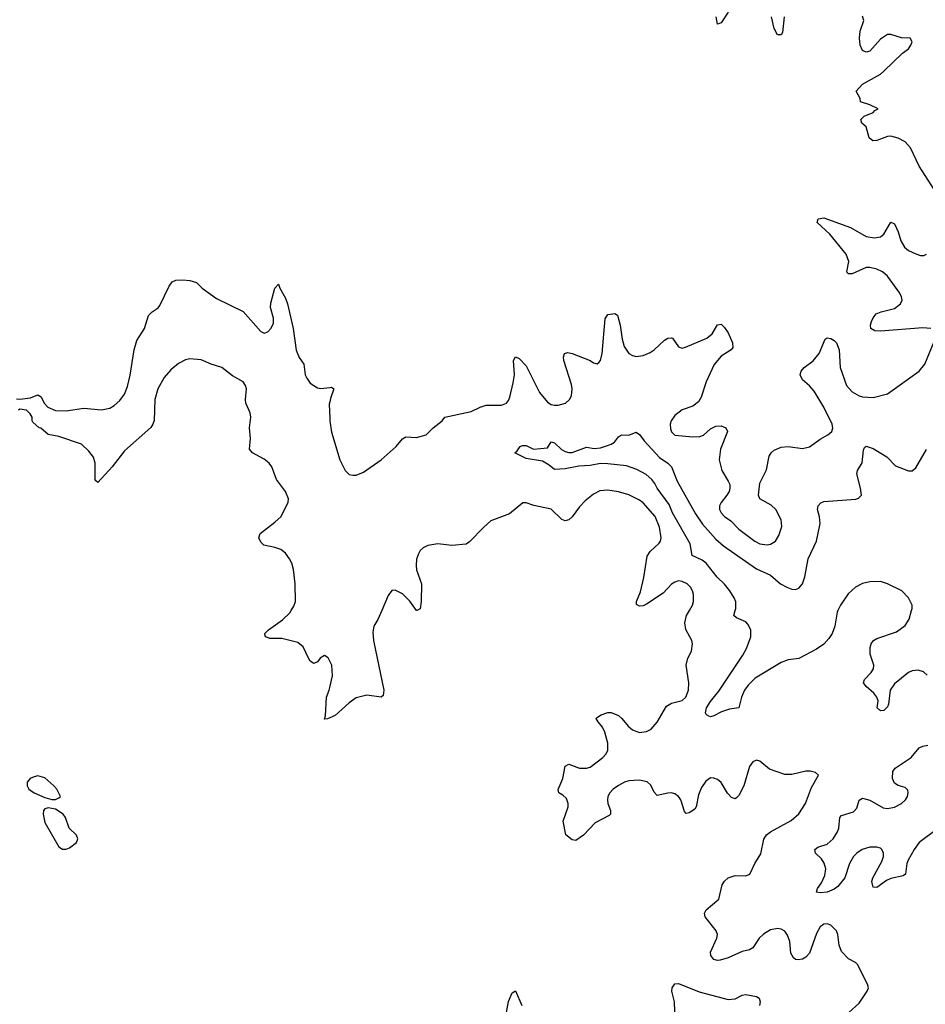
# Model space of a CAD drawing. Header units: inches. Extents: x 1449094 to 1618372, y 389908 to 534307.
# Tile 288 of 494: x 1598248 to 1603364, y 447776 to 453334. Entities that reach past the tile are written whole.
import ezdxf

# ---------------------------------------------------------------- set-up
doc = ezdxf.new("R2010")
doc.units = ezdxf.units.IN
doc.header["$MEASUREMENT"] = 0
for name, color, linetype in [('B5494', 7, 'Continuous'), ('B5495', 7, 'Continuous'), ('B6404', 7, 'Continuous'), ('B6405', 7, 'Continuous')]:
    doc.layers.add(name, color=color, linetype=linetype)

msp = doc.modelspace()

# ---------------------------------------------------------------- linework, layer by layer
at = {"layer": 'B5494', "color": 5, "elevation": 480}
for points in [[(1600000, 449712.2), (1599990, 449732.7), (1599970, 449745.2), (1599946, 449730), (1599930, 449708.7), (1599910, 449699), (1599890, 449714), (1599879.3, 449730), (1599850, 449794), (1599819.1, 449819.1), (1599730, 449841.6), (1599660.9, 449840.9), (1599638, 449850), (1599635.3, 449855.3), (1599634, 449870), (1599653.2, 449890), (1599732.9, 449947.1), (1599773.9, 449986.1), (1599782.7, 450000)], [(1600000, 449393.1), (1599988, 449388), (1599970, 449386), (1599975.3, 449404.7), (1599981.3, 449510), (1599996.9, 449550), (1600000, 449564.3)]]:
    msp.add_lwpolyline(points, dxfattribs=at)
at = {"layer": 'B5494', "color": 5, "elevation": 520}
for points in [[(1598350, 449065.1), (1598330, 449060.7), (1598307.3, 449050), (1598290.7, 449030), (1598290.5, 449010), (1598300.5, 448990), (1598330, 448968.9), (1598390, 448943.1), (1598430, 448932.7), (1598450, 448933), (1598470, 448940.7), (1598479.3, 448950), (1598458.4, 448990), (1598442, 449010), (1598390, 449054)], [(1598410, 448884.5), (1598390, 448879.3), (1598382, 448870), (1598380.5, 448850), (1598390, 448802), (1598470, 448664.7), (1598491.1, 448651.1), (1598510, 448651), (1598530, 448658.8), (1598569, 448690), (1598577.2, 448710), (1598568.7, 448730), (1598528.7, 448770), (1598506.6, 448830), (1598494.5, 448850), (1598450, 448877)]]:
    msp.add_lwpolyline(points, close=True, dxfattribs=at)
at = {"layer": 'B5495', "color": 5, "elevation": 480}
for points in [[(1598230, 451193), (1598250, 451192.4), (1598310, 451199.3), (1598350, 451216.3), (1598370, 451206), (1598386, 451170), (1598406.9, 451146.9), (1598450, 451127.4), (1598510, 451126.3), (1598610, 451140.7), (1598710, 451132.2), (1598758.1, 451141.9), (1598783, 451157), (1598814.6, 451185.4), (1598839.6, 451220.4), (1598856.6, 451263.4), (1598873.1, 451326.9), (1598894.2, 451470), (1598910, 451523.7), (1598953.1, 451590), (1598976.1, 451663.9), (1598995.8, 451684.2), (1599030, 451708.2), (1599039.1, 451720.9), (1599093.6, 451830), (1599110, 451854.3), (1599130, 451864.4), (1599170, 451865.5), (1599210, 451861.5), (1599247.2, 451850), (1599279.3, 451819.3), (1599360.6, 451760.6), (1599510, 451687.8), (1599610, 451574.4), (1599630, 451564.4), (1599650, 451572.4), (1599667.6, 451590), (1599681.6, 451618.4), (1599682.8, 451650), (1599665.5, 451710), (1599666.4, 451733.6), (1599690, 451818), (1599710, 451841), (1599717.8, 451817.8), (1599750, 451761.6), (1599761.2, 451730), (1599793.7, 451590), (1599809.5, 451469.5), (1599826.6, 451426.6), (1599854, 451390), (1599860.2, 451330), (1599870.2, 451310), (1599890, 451283.2), (1599930, 451256.3), (1599950, 451252.8), (1600000, 451258.3)], [(1599782.7, 450000), (1599797, 450023), (1599806, 450050), (1599803.6, 450150), (1599794.7, 450230), (1599785.4, 450265.4), (1599773.3, 450290), (1599750, 450322), (1599723.5, 450343.5), (1599690, 450355.1), (1599627.5, 450367.5), (1599610, 450384), (1599598.4, 450410), (1599606, 450434), (1599690, 450497), (1599726.3, 450530), (1599765.6, 450610), (1599766, 450630), (1599749.7, 450670), (1599699.3, 450739.3), (1599672.3, 450810), (1599658, 450830), (1599630, 450854.2), (1599563.6, 450890), (1599545.6, 450910), (1599551.3, 450970), (1599546, 451030), (1599553.6, 451090), (1599550, 451115.1), (1599526.2, 451170), (1599523.9, 451190), (1599529.8, 451250), (1599524.2, 451270), (1599510.8, 451290), (1599450, 451324.6), (1599390.8, 451370.8), (1599330, 451389.5), (1599273.4, 451413.4), (1599210, 451419.5), (1599185.8, 451414.2), (1599146, 451394), (1599102.4, 451357.6), (1599064.9, 451315.1), (1599029.2, 451250.8), (1599012.1, 451190), (1599007.5, 451072.5), (1599001.1, 451050), (1598990, 451032.6), (1598840.4, 450899.6), (1598770, 450809.4), (1598690, 450722), (1598675.3, 450735.3), (1598675.4, 450830), (1598665.3, 450865.3), (1598638.5, 450898.5), (1598597.3, 450937.3), (1598470, 450981.1), (1598410, 450992.3), (1598367.5, 451027.5), (1598358, 451030), (1598323.1, 451063.1), (1598318, 451070), (1598318, 451090), (1598308, 451110), (1598286, 451130), (1598250, 451135.3), (1598242, 451130)], [(1600000, 451177.3), (1599997.1, 451162.9), (1600000, 451087.5)]]:
    msp.add_lwpolyline(points, dxfattribs=at)
at = {"layer": 'B6404', "color": 5}
for points, elevation in [([(1600293.6, 450000), (1600271.4, 449948.6), (1600248.2, 449910), (1600243.1, 449876.9), (1600246.7, 449830), (1600304.9, 449550), (1600301, 449519), (1600290, 449509.2), (1600210, 449520.9), (1600150, 449506.6), (1600110, 449478.4), (1600030, 449406), (1600000, 449393.1)], 480), ([(1600491.4, 450000), (1600490, 449999.3), (1600489.5, 450000)], 480), ([(1602931.5, 447730), (1602990, 447782), (1603036.3, 447850), (1603042.4, 447870), (1603037.6, 447890), (1602980.4, 448000.4), (1602970, 448012), (1602930, 448032.8), (1602890, 448075.1), (1602876.5, 448110), (1602869.8, 448169.8), (1602862.2, 448190), (1602830, 448223.1), (1602810, 448230.9), (1602790, 448228.4), (1602770, 448212.8), (1602750, 448175.6), (1602710, 448065.6), (1602690, 448042), (1602670, 448031.1), (1602646.3, 448026.3), (1602630, 448029.7), (1602618.7, 448038.7), (1602605, 448065), (1602598.5, 448130), (1602586.2, 448166.2), (1602569.8, 448189.8), (1602550, 448200.4), (1602530, 448203.8), (1602490, 448196.8), (1602450, 448172.8), (1602426, 448150), (1602390, 448094.7), (1602370, 448082.7), (1602330, 448074), (1602250, 448038.9), (1602205.1, 448025.1), (1602190, 448023.1), (1602170, 448028.4), (1602152.1, 448052.1), (1602149.8, 448070), (1602187.1, 448150), (1602189.7, 448170), (1602183.5, 448190), (1602119.7, 448270), (1602116.4, 448290), (1602126, 448310), (1602197.6, 448370), (1602217.2, 448450), (1602230, 448472), (1602249.6, 448490), (1602290, 448502.8), (1602350, 448501.1), (1602373.6, 448510), (1602401.1, 448570), (1602434.1, 448625.9), (1602452.1, 448707.9), (1602467.4, 448732.6), (1602489.9, 448750.1), (1602607.1, 448812.9), (1602649.5, 448850.5), (1602686.8, 448910), (1602720.8, 448999.2), (1602761.2, 449070), (1602744.5, 449084.5), (1602712.8, 449092.8), (1602690, 449092.8), (1602610, 449073.3), (1602570, 449074.2), (1602484, 449104), (1602430, 449149.5), (1602410, 449154), (1602390, 449145.1), (1602370, 449118), (1602339.6, 449010), (1602310, 448954), (1602297.6, 448942.4), (1602290, 448936.9), (1602270, 448943.5), (1602247.2, 448967.2), (1602210, 449028.2), (1602190, 449044.4), (1602170, 449053), (1602150, 449054), (1602123.7, 449036.3), (1602100, 449000), (1602081.9, 448958.1), (1602069.3, 448890.7), (1602062.2, 448877.8), (1602030, 448856.4), (1602014, 448854), (1602004.1, 448864.1), (1601982.3, 448930), (1601970, 448949.7), (1601950, 448965), (1601930, 448969.8), (1601910, 448968.2), (1601850, 448954.7), (1601832.7, 448972.7), (1601813.9, 449013.9), (1601792.6, 449032.6), (1601750, 449042), (1601690, 449037.3), (1601664.2, 449030), (1601630, 449012.1), (1601600.2, 448990), (1601582.2, 448970), (1601571.3, 448950), (1601568.1, 448930), (1601570.3, 448910), (1601585.3, 448870), (1601586, 448850), (1601578.2, 448841.8), (1601499.5, 448800.5), (1601432.7, 448730), (1601390, 448700.9), (1601370, 448704), (1601333.2, 448733.2), (1601317.6, 448810), (1601346.6, 448890), (1601347.4, 448910), (1601337.8, 448937.8), (1601317.1, 448957.1), (1601294, 448970), (1601289.5, 448989.5), (1601316.3, 449050), (1601330, 449121), (1601350, 449132.2), (1601410, 449109.2), (1601450, 449108.4), (1601470, 449114.7), (1601543.1, 449170), (1601560.8, 449190), (1601570.8, 449210), (1601569.8, 449250), (1601552.8, 449312.8), (1601539.7, 449339.7), (1601515.8, 449370), (1601505.6, 449390), (1601507.3, 449392.7), (1601533.2, 449410), (1601570, 449423.1), (1601590, 449424.2), (1601630, 449405.7), (1601650, 449388.7), (1601685.7, 449345.7), (1601710, 449326.2), (1601750, 449311.3), (1601790, 449316.5), (1601814.7, 449330), (1601850, 449368.5), (1601901.3, 449458.7), (1601930, 449476.2), (1601990, 449490.3), (1602012.1, 449510), (1602027.2, 449550), (1602028.7, 449590), (1602013.1, 449690), (1602023.1, 449730), (1602043.5, 449770), (1602049.7, 449810), (1602044.4, 449830), (1602012.2, 449892.2), (1602006.2, 449930), (1602015.8, 449970), (1602032, 450000)], 480), ([(1602870.6, 450000), (1602866.1, 449990), (1602853, 449910), (1602838.8, 449870), (1602819.2, 449840.8), (1602790, 449809.9), (1602750, 449780.9), (1602650, 449729), (1602590, 449720.5), (1602550, 449706.3), (1602402.9, 449617.1), (1602362.9, 449577.1), (1602342.6, 449550), (1602325.3, 449510), (1602310.3, 449449.7), (1602258, 449442), (1602212.7, 449427.3), (1602170, 449405.2), (1602150, 449399), (1602142, 449402), (1602128, 449410), (1602122, 449422), (1602127.8, 449450), (1602150, 449484.9), (1602197, 449543), (1602333.4, 449746.6), (1602354.7, 449785.3), (1602378.7, 449850), (1602378.6, 449890), (1602362, 449922), (1602350, 449935), (1602297.3, 449957.3), (1602282, 449970), (1602290.4, 450000)], 460), ([(1603374.7, 449634.7), (1603353, 449653), (1603322.8, 449662.8), (1603290, 449659.3), (1603270, 449648.7), (1603190, 449586), (1603166, 449550), (1603156.9, 449470), (1603150, 449455.1), (1603130, 449434.5), (1603110, 449432.7), (1603092.7, 449450), (1603096.9, 449490), (1603089.7, 449510), (1603073.2, 449533.2), (1603029.6, 449570), (1603015.6, 449590), (1603019.6, 449610), (1603058.4, 449650), (1603071.5, 449670), (1603073.3, 449690), (1603051.8, 449751.8), (1603052.5, 449790), (1603058.9, 449810), (1603071.2, 449828.8), (1603090, 449841.1), (1603201.6, 449878.4), (1603250, 449914.3), (1603271.9, 449950), (1603286.2, 450000)], 460), ([(1600000, 449564.3), (1600014.5, 449630), (1600010.9, 449690), (1600000, 449712.2)], 480), ([(1603433.8, 448766.2), (1603330, 448689.8), (1603300.8, 448650), (1603267.4, 448590), (1603259.8, 448570), (1603251.5, 448510), (1603239.1, 448500.9), (1603170, 448486.2), (1603144.9, 448475.1), (1603090, 448435.6), (1603070, 448437.2), (1603062.6, 448470), (1603067.4, 448490), (1603118.7, 448581.3), (1603127.4, 448610), (1603127.8, 448630), (1603119.1, 448650), (1603110, 448657.2), (1603090, 448664), (1603050, 448662.8), (1603007.8, 448650), (1602977.2, 448630), (1602958.2, 448610), (1602936.3, 448570), (1602910.2, 448489.8), (1602870, 448440.5), (1602850, 448426), (1602810.2, 448409.8), (1602770, 448405.1), (1602749.7, 448409.7), (1602754.5, 448430), (1602777.3, 448462.7), (1602796.4, 448503.6), (1602801.2, 448541.2), (1602792.9, 448572.9), (1602776.9, 448596.9), (1602744.5, 448630), (1602740.9, 448650), (1602756.6, 448663.4), (1602810, 448680.8), (1602843.9, 448710), (1602868.7, 448750), (1602875.3, 448770), (1602880.5, 448830), (1602890, 448841.6), (1602958, 448862), (1602976.3, 448883.7), (1602991.2, 448928.8), (1603010, 448939.5), (1603050, 448927.9), (1603126.1, 448886.1), (1603150, 448880.7), (1603190, 448888.4), (1603230, 448910.3), (1603252, 448930), (1603263.1, 448950), (1603268, 448970), (1603264.7, 448984.7), (1603250, 449000.7), (1603210, 449011.5), (1603190, 449025.1), (1603178.3, 449050), (1603180.4, 449090), (1603193.3, 449110), (1603284, 449170), (1603330, 449224.2), (1603350, 449233.1), (1603378, 449238)], 460), ([(1601954, 447570), (1601947, 447790), (1601932.3, 447850), (1601933.2, 447870), (1601950, 447891), (1601970, 447894), (1602086.9, 447846.9), (1602250, 447802.8), (1602290, 447806.8), (1602330, 447826.8), (1602350, 447830.7), (1602410, 447821), (1602424.7, 447810), (1602430.5, 447790.5), (1602428, 447770)], 480), ([(1600997.4, 447730), (1601010, 447791), (1601030, 447840.7), (1601050, 447851.3), (1601084.9, 447770)], 480)]:
    msp.add_lwpolyline(points, dxfattribs=dict(at, elevation=elevation))
at = {"layer": 'B6405', "color": 5}
for points, elevation in [([(1602250, 453376), (1602210, 453316), (1602190, 453309), (1602182.4, 453350)], 480), ([(1602567.6, 453350), (1602557.3, 453262.7), (1602550, 453249), (1602530, 453249.3), (1602510, 453285.2), (1602494.7, 453350)], 480), ([(1603414.8, 452374.8), (1603330, 452508), (1603281.2, 452610), (1603250, 452645.2), (1603210, 452666), (1603170, 452676), (1603150, 452675.1), (1603090, 452652.7), (1603068, 452650), (1603047, 452667), (1603029.3, 452730), (1603005.2, 452750), (1602999, 452770), (1603019, 452790), (1603069, 452810), (1603079, 452821), (1603098, 452830), (1603050, 452853.2), (1602998, 452870), (1602995.3, 452890), (1602974, 452930), (1603010, 452970.7), (1603110, 453026.8), (1603130, 453042.8), (1603235.6, 453144.4), (1603269, 453170), (1603282.7, 453190), (1603289.2, 453210), (1603279, 453230), (1603230, 453231.3), (1603170, 453250.9), (1603150, 453250.8), (1603110, 453224), (1603050, 453157), (1603030, 453151.6), (1603010, 453160.7), (1602996.4, 453190), (1602992.3, 453230), (1602996.8, 453270), (1603017.2, 453330), (1603010, 453353.6)], 480), ([(1603395.3, 451590), (1603350, 451595.3), (1603110, 451575.4), (1603078.3, 451578.3), (1603056, 451590), (1603054.5, 451610), (1603060.7, 451630), (1603069.7, 451650.3), (1603087.2, 451672.8), (1603114.2, 451685.8), (1603190, 451703.7), (1603224.5, 451730), (1603233, 451750), (1603229.6, 451770), (1603219.7, 451790), (1603150, 451886.6), (1603121.6, 451910), (1603090, 451925.3), (1603050, 451935), (1603030, 451934.5), (1602950, 451899.5), (1602930, 451899), (1602923.7, 451903.7), (1602921.2, 451910), (1602931.3, 451970), (1602916.3, 452010), (1602824.2, 452124.2), (1602754, 452190), (1602758, 452210), (1602790, 452216.3), (1602941.7, 452161.7), (1603030, 452110.3), (1603076.4, 452103.6), (1603110, 452108.9), (1603130, 452123.8), (1603170, 452191.3), (1603190, 452181), (1603210, 452136), (1603225.2, 452085.2), (1603246.7, 452050), (1603270, 452030.3), (1603310, 452012), (1603336.2, 452003.8), (1603356.3, 452003.7), (1603370, 452010.7)], 480), ([(1600000, 451087.5), (1600000.7, 451070), (1600010, 451006), (1600057.5, 450850), (1600086.9, 450790), (1600110, 450767.7), (1600130, 450762.1), (1600150, 450763.4), (1600190, 450779.4), (1600289.8, 450850.2), (1600375, 450925), (1600411.6, 450968.4), (1600430, 450978.5), (1600490, 450975.5), (1600544.5, 450990), (1600583.9, 451030), (1600634.4, 451070), (1600650.4, 451089.6), (1600798.3, 451121.7), (1600850, 451147.8), (1600882.6, 451157.4), (1600970, 451158), (1600999, 451170), (1601010, 451184.7), (1601016.4, 451203.6), (1601036, 451284), (1601042.8, 451330), (1601037.6, 451410), (1601049.7, 451430.3), (1601070, 451422.4), (1601110, 451379.5), (1601183.8, 451230), (1601230, 451175), (1601250, 451162.3), (1601270, 451157.7), (1601290, 451158.6), (1601331.1, 451170), (1601354.2, 451190), (1601365.1, 451210), (1601369.7, 451249.7), (1601365.8, 451274.2), (1601321.3, 451410), (1601319.6, 451430), (1601326, 451450), (1601344.4, 451455.6), (1601369.6, 451450.4), (1601470.2, 451410.2), (1601490, 451397.1), (1601510, 451390.6), (1601520.5, 451399.5), (1601530, 451410.8), (1601539.3, 451450), (1601554.9, 451645.1), (1601570, 451670.5), (1601610, 451676.3), (1601625.5, 451665.5), (1601639.6, 451610), (1601651, 451530), (1601662.9, 451490), (1601690, 451450.3), (1601710, 451438), (1601730, 451433.6), (1601770, 451438.5), (1601810, 451455.6), (1601831.5, 451470), (1601890, 451524.9), (1601910, 451536.4), (1601930, 451539.1), (1601935.6, 451535.6), (1601970, 451487.3), (1601990, 451480.7), (1602010, 451484.9), (1602130, 451537.1), (1602159.4, 451560.6), (1602190, 451610.8), (1602210, 451614.8), (1602230, 451596), (1602250, 451566), (1602275.5, 451510), (1602276.4, 451483.6), (1602266.8, 451470), (1602210, 451434.3), (1602171.4, 451388.6), (1602126.7, 451290), (1602097.1, 451202.9), (1602083.6, 451176.4), (1602050, 451151.6), (1601990, 451131.5), (1601950, 451100.5), (1601928.9, 451070), (1601923.6, 451050), (1601924.5, 451024.5), (1601930, 451006.8), (1601949, 450989), (1602050, 450978.9), (1602090, 450982.2), (1602110.7, 450989.3), (1602150, 451023.8), (1602180.1, 451039.9), (1602210, 451042.4), (1602237.3, 451030), (1602246, 451010), (1602208, 450910), (1602198.7, 450850), (1602213.7, 450790), (1602250.4, 450730), (1602259.3, 450710), (1602259.3, 450690), (1602255.5, 450670), (1602243.8, 450650), (1602210, 450609.3), (1602201.7, 450590), (1602200.9, 450570), (1602210.3, 450550), (1602230, 450530.3), (1602264.6, 450504.6), (1602310, 450458.9), (1602401.1, 450390), (1602430, 450375.9), (1602470, 450370.2), (1602490, 450373.8), (1602517.4, 450390), (1602537.3, 450422.7), (1602552.8, 450472.8), (1602549.7, 450510), (1602518.9, 450570), (1602493.5, 450593.5), (1602429.2, 450630), (1602420.9, 450650), (1602430, 450718), (1602467.5, 450792.5), (1602481.6, 450870), (1602494, 450890), (1602510, 450904.4), (1602550, 450921.7), (1602590, 450925.3), (1602670, 450913.1), (1602710, 450922.6), (1602770, 450966), (1602814, 450990), (1602836.9, 451010), (1602842, 451030), (1602837.7, 451050), (1602790, 451147.6), (1602736.6, 451236.6), (1602710, 451267.6), (1602670, 451300.9), (1602657, 451330), (1602662.7, 451350), (1602679.3, 451370), (1602731.1, 451408.9), (1602764.5, 451450), (1602799, 451530), (1602810, 451537.3), (1602830, 451534.9), (1602850, 451523), (1602861.6, 451510), (1602876.5, 451470), (1602882.3, 451370), (1602919.7, 451270), (1602950, 451233.4), (1602990, 451211.1), (1603010, 451205.6), (1603070, 451200.7), (1603150, 451222), (1603329.5, 451350), (1603361.3, 451390), (1603427.3, 451550)], 480), ([(1600000, 451258.3), (1600010, 451259.5), (1600023, 451250), (1600003.7, 451196.3), (1600000, 451177.3)], 480), ([(1602290.4, 450000), (1602293.2, 450010), (1602292.8, 450047.2), (1602284.7, 450070), (1602260.7, 450110), (1602230, 450147.2), (1602187.6, 450187.6), (1602126.5, 450266.5), (1602103.8, 450283.8), (1602047.2, 450310), (1602035.6, 450375.6), (1601936.9, 450550), (1601916.5, 450596.5), (1601850, 450688.7), (1601835.8, 450715.8), (1601818.3, 450738.3), (1601786.4, 450766.4), (1601734.6, 450794.6), (1601675.7, 450815.7), (1601570, 450827.8), (1601530, 450828.4), (1601470, 450817.2), (1601406.4, 450813.6), (1601330, 450799.1), (1601270, 450794.7), (1601239.8, 450819.8), (1601201.3, 450841.3), (1601110, 450856.2), (1601046, 450890), (1601059.3, 450900.7), (1601075.5, 450924.5), (1601089.5, 450930.5), (1601110, 450930.6), (1601150, 450910.6), (1601230, 450918), (1601250, 450951.3), (1601270, 450944.7), (1601308.5, 450908.5), (1601330, 450897.3), (1601350, 450890.8), (1601370, 450891), (1601450, 450921), (1601494, 450914), (1601530, 450918), (1601568, 450930), (1601590, 450937.3), (1601609, 450950), (1601630, 450978.8), (1601648.7, 450990), (1601690, 450988), (1601730, 451005.5), (1601750, 450993.4), (1601776.1, 450956.1), (1601863.4, 450863.4), (1601910.4, 450830), (1601930, 450810.4), (1601963.2, 450730), (1602065.4, 450545.4), (1602106.3, 450486.3), (1602181.1, 450401.1), (1602223.4, 450363.4), (1602410, 450234.1), (1602490, 450197.8), (1602546.7, 450150), (1602582.6, 450130), (1602610, 450119.3), (1602630, 450117.8), (1602650, 450125.8), (1602670.6, 450150), (1602683.7, 450190), (1602702.4, 450290), (1602749.8, 450390), (1602769.8, 450490), (1602766.9, 450526.9), (1602754.3, 450570), (1602758.7, 450590), (1602773.2, 450606.8), (1602790, 450614.4), (1602971.6, 450628.4), (1602987.2, 450632.8), (1603002.7, 450650), (1602998.7, 450690), (1602976.4, 450770), (1602980.5, 450790), (1603007.1, 450832.9), (1603015.3, 450904.7), (1603021.2, 450918.8), (1603030, 450926.7), (1603070, 450912.8), (1603146.4, 450866.4), (1603195.8, 450815.8), (1603270, 450786.7), (1603290, 450788.4), (1603310, 450803.8), (1603370, 450908)], 460), ([(1602032, 450000), (1602048.2, 450030), (1602054.3, 450050), (1602054.3, 450090), (1602049.6, 450110), (1602037.6, 450130), (1602018, 450150), (1601990, 450163.6), (1601970, 450166), (1601950, 450159.7), (1601930, 450147.3), (1601882.6, 450097.4), (1601790, 450034.7), (1601770, 450025.7), (1601750, 450023.5), (1601732.3, 450032.3), (1601733.3, 450050), (1601754.7, 450105.3), (1601774.8, 450185.2), (1601793.3, 450306.7), (1601810, 450331.7), (1601860.4, 450379.6), (1601867.8, 450390), (1601872.6, 450410), (1601861.7, 450470), (1601838.2, 450530), (1601770, 450607.1), (1601750, 450621.5), (1601690, 450652.1), (1601630.3, 450669.7), (1601570, 450678), (1601526, 450674), (1601490, 450656.3), (1601442, 450618), (1601410, 450584.2), (1601370, 450527.3), (1601350, 450511.3), (1601330, 450505.1), (1601310, 450513.3), (1601250, 450571.9), (1601152.3, 450592.3), (1601110, 450607), (1601090, 450606.6), (1601015.8, 450544.2), (1600910, 450504.5), (1600870, 450469.5), (1600790, 450386), (1600770, 450373), (1600690, 450366.9), (1600610, 450375.6), (1600554.2, 450365.8), (1600526.9, 450353.1), (1600510, 450337.2), (1600500.7, 450319.3), (1600490.4, 450289.6), (1600487.3, 450252.7), (1600490.5, 450229.5), (1600518.7, 450150), (1600516, 450050), (1600510, 450009), (1600491.4, 450000)], 480), ([(1603286.2, 450000), (1603289, 450010), (1603289, 450030), (1603269, 450070), (1603231.7, 450110), (1603149.8, 450150), (1603110, 450163), (1603050, 450161.7), (1603009.1, 450150.9), (1602970, 450131.5), (1602927.7, 450092.3), (1602884.1, 450030), (1602870.6, 450000)], 460), ([(1600489.5, 450000), (1600451.8, 450051.8), (1600410, 450092.8), (1600370, 450114), (1600350, 450112), (1600330, 450084), (1600293.6, 450000)], 480)]:
    msp.add_lwpolyline(points, dxfattribs=dict(at, elevation=elevation))

doc.saveas('drawing.dxf')
